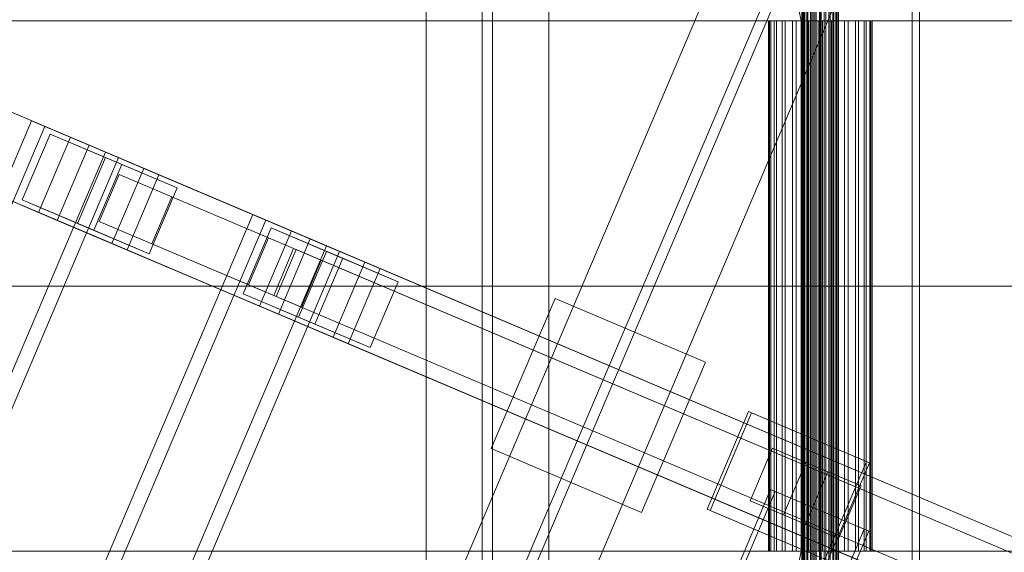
# Model space of a CAD drawing. Header units: millimetres. Extents: x -4738 to 65662, y -68080 to 6847.
# Tile 534 of 656: x 18799 to 19281, y -18130 to -17870. Entities that reach past the tile are written whole.
import ezdxf

# ---------------------------------------------------------------- set-up
doc = ezdxf.new("R2010")
doc.units = ezdxf.units.MM
doc.layers.add('superior_C02', color=7, linetype='Continuous', lineweight=0)
doc.layers.add('superior_C10', color=7, linetype='Continuous', lineweight=0)

msp = doc.modelspace()

# ---------------------------------------------------------------- linework, layer by layer
at = {"layer": 'superior_C02'}
for p, q in [((18997.51, -17570), (18997.51, -18430)), ((19025.01, -17570), (19025.01, -18430)), ((19030.01, -18430), (19030.01, -17570)), ((19057.51, -18430), (19057.51, -17570)), ((19186.936, -17575), (19186.936, -18425)), ((19190.513, -18425), (19190.513, -17575)), ((19235.427, -18425), (19235.427, -17575)), ((19239.004, -17575), (19239.004, -18425)), ((19160.686, -17771.702), (19181.088, -17870)), ((19182.867, -17870), (19162.465, -17771.702)), ((19181.445, -18148), (19181.445, -17852)), ((19181.656, -18148), (19181.656, -17852)), ((19181.847, -18148), (19181.847, -17852)), ((19182.466, -18148), (19182.466, -17852)), ((19182.834, -18148), (19182.834, -17852)), ((19183.819, -18148), (19183.819, -17852)), ((19184.339, -18148), (19184.339, -17852)), ((19185.623, -18148), (19185.623, -17852)), ((19186.26, -18148), (19186.26, -17852)), ((19187.755, -18148), (19187.755, -17852)), ((19188.465, -18148), (19188.465, -17852)), ((19190.07, -18148), (19190.07, -17852)), ((19190.805, -18148), (19190.805, -17852)), ((19192.41, -18148), (19192.41, -17852)), ((19193.12, -18148), (19193.12, -17852)), ((19194.615, -18148), (19194.615, -17852)), ((19195.252, -18148), (19195.252, -17852)), ((19196.536, -18148), (19196.536, -17852)), ((19197.056, -18148), (19197.056, -17852)), ((19198.041, -18148), (19198.041, -17852)), ((19198.409, -18148), (19198.409, -17852)), ((19199.029, -17852), (19199.029, -18148)), ((19199.219, -18148), (19199.219, -17852)), ((19199.43, -18148), (19199.43, -17852)), ((18245.131, -17870), (19181.088, -17870)), ((19182.867, -17870), (18246.91, -17870)), ((19165.655, -17870), (19165.059, -17870)), ((19165.059, -17870), (19166.192, -17870)), ((19165.059, -18130), (19165.059, -17870)), ((19167.94, -17870), (19165.655, -17870)), ((19165.655, -18130), (19165.655, -17870)), ((19166.192, -17870), (19168.978, -17870)), ((19166.192, -18130), (19166.192, -17870)), ((19171.759, -17870), (19167.94, -17870)), ((19167.94, -18130), (19167.94, -17870)), ((19168.978, -17870), (19173.226, -17870)), ((19168.978, -18130), (19168.978, -17870)), ((19176.85, -17870), (19171.759, -17870)), ((19171.759, -18130), (19171.759, -17870)), ((19173.226, -17870), (19178.647, -17870)), ((19173.226, -18130), (19173.226, -17870)), ((19182.867, -17870), (19176.85, -17870)), ((19176.85, -18130), (19176.85, -17870)), ((19178.647, -17870), (19184.871, -17870)), ((19178.647, -18130), (19178.647, -17870)), ((19181.088, -17870), (19181.088, -18000)), ((19181.088, -17870), (20117.046, -17870)), ((19182.867, -18000), (19182.867, -17870)), ((20118.824, -17870), (19182.867, -17870)), ((19189.4, -17870), (19182.867, -17870)), ((19182.867, -18130), (19182.867, -17870)), ((19184.871, -17870), (19191.475, -17870)), ((19184.871, -18130), (19184.871, -17870)), ((19196.004, -17870), (19189.4, -17870)), ((19189.4, -18130), (19189.4, -17870)), ((19191.475, -17870), (19198.008, -17870)), ((19191.475, -18130), (19191.475, -17870)), ((19202.229, -17870), (19196.004, -17870)), ((19196.004, -18130), (19196.004, -17870)), ((19198.008, -17870), (19204.025, -17870)), ((19198.008, -18130), (19198.008, -17870)), ((19207.65, -17870), (19202.229, -17870)), ((19202.229, -18130), (19202.229, -17870)), ((19204.025, -17870), (19209.117, -17870)), ((19204.025, -18130), (19204.025, -17870)), ((19211.898, -17870), (19207.65, -17870)), ((19207.65, -18130), (19207.65, -17870)), ((19209.117, -17870), (19212.935, -17870)), ((19209.117, -18130), (19209.117, -17870)), ((19214.683, -17870), (19211.898, -17870)), ((19211.898, -18130), (19211.898, -17870)), ((19212.935, -17870), (19215.22, -17870)), ((19212.935, -18130), (19212.935, -17870)), ((19215.816, -17870), (19214.683, -17870)), ((19214.683, -17870), (19214.683, -18130)), ((19215.22, -17870), (19215.816, -17870)), ((19215.22, -18130), (19215.22, -17870)), ((19215.816, -18130), (19215.816, -17870)), ((18245.131, -18000), (19181.088, -18000)), ((19182.867, -18000), (18246.91, -18000)), ((19181.088, -18000), (19181.088, -18130)), ((19181.088, -18000), (20117.046, -18000)), ((19182.867, -18130), (19182.867, -18000)), ((20118.824, -18000), (19182.867, -18000)), ((18245.131, -18130), (19181.088, -18130)), ((19182.867, -18130), (18246.91, -18130)), ((19181.088, -18130), (19160.686, -18228.298)), ((19162.465, -18228.298), (19182.867, -18130)), ((19166.192, -18130), (19165.059, -18130)), ((19165.059, -18130), (19165.655, -18130)), ((19165.655, -18130), (19167.94, -18130)), ((19168.978, -18130), (19166.192, -18130)), ((19167.94, -18130), (19171.759, -18130)), ((19173.226, -18130), (19168.978, -18130)), ((19171.759, -18130), (19176.85, -18130)), ((19178.647, -18130), (19173.226, -18130)), ((19176.85, -18130), (19182.867, -18130)), ((19184.871, -18130), (19178.647, -18130)), ((19181.088, -18130), (20117.046, -18130)), ((20118.824, -18130), (19182.867, -18130)), ((19182.867, -18130), (19189.4, -18130)), ((19191.475, -18130), (19184.871, -18130)), ((19189.4, -18130), (19196.004, -18130)), ((19198.008, -18130), (19191.475, -18130)), ((19196.004, -18130), (19202.229, -18130)), ((19204.025, -18130), (19198.008, -18130)), ((19202.229, -18130), (19207.65, -18130)), ((19209.117, -18130), (19204.025, -18130)), ((19207.65, -18130), (19211.898, -18130)), ((19212.935, -18130), (19209.117, -18130)), ((19211.898, -18130), (19214.683, -18130)), ((19215.22, -18130), (19212.935, -18130)), ((19214.683, -18130), (19215.816, -18130)), ((19215.816, -18130), (19215.22, -18130))]:
    msp.add_line(p, q, dxfattribs=at)
at = {"layer": 'superior_C10'}
for p, q in [((19405.667, -17218.263), (18366.275, -19666.785)), ((19430.981, -17229.008), (18391.588, -19677.531)), ((18396.191, -19679.485), (19435.583, -17230.962)), ((18421.504, -19690.23), (19460.897, -17241.708)), ((18823.389, -17927.092), (18340.921, -17722.285)), ((18832.616, -17931.009), (18350.148, -17726.202)), ((18859.374, -17942.368), (18376.906, -17737.561)), ((18866.756, -17945.501), (18384.288, -17740.694)), ((18807.759, -17963.912), (18325.291, -17759.105)), ((18334.518, -17763.022), (18816.986, -17967.829)), ((18843.744, -17979.187), (18361.276, -17774.381)), ((18368.658, -17777.514), (18851.126, -17982.321)), ((18452.756, -18747.491), (18804.43, -17919.044)), ((18810.889, -17921.786), (18459.215, -18750.233)), ((18804.43, -17919.044), (18840.503, -17934.357)), ((18804.43, -17919.044), (18810.889, -17921.786)), ((18846.961, -17937.098), (18810.889, -17921.786)), ((18799.822, -17957.827), (18813.499, -17925.609)), ((18823.389, -17927.092), (18807.759, -17963.912)), ((18813.499, -17925.609), (18840.553, -17937.094)), ((18813.499, -17925.609), (18848.561, -17940.493)), ((18832.616, -17931.009), (18823.389, -17927.092)), ((18931.606, -17973.03), (18823.389, -17927.092)), ((18816.986, -17967.829), (18832.616, -17931.009)), ((18940.833, -17976.947), (18832.616, -17931.009)), ((18840.503, -17934.357), (18488.828, -18762.804)), ((18495.287, -18765.546), (18846.961, -17937.098)), ((18840.553, -17937.094), (18826.877, -17969.311)), ((18846.961, -17937.098), (18840.503, -17934.357)), ((18840.553, -17937.094), (18875.615, -17951.978)), ((18848.561, -17940.493), (18834.885, -17972.711)), ((18859.374, -17942.368), (18843.744, -17979.187)), ((18875.615, -17951.978), (18848.561, -17940.493)), ((18866.756, -17945.501), (18859.374, -17942.368)), ((18967.591, -17988.305), (18859.374, -17942.368)), ((18847.219, -17945.355), (18837.45, -17968.368)), ((18873.05, -17956.32), (18847.219, -17945.355)), ((18920.374, -17976.41), (18847.219, -17945.355)), ((18851.126, -17982.321), (18866.756, -17945.501)), ((18974.973, -17991.439), (18866.756, -17945.501)), ((18861.939, -17984.195), (18875.615, -17951.978)), ((18863.281, -17979.333), (18873.05, -17956.32)), ((18946.204, -17987.374), (18873.05, -17956.32)), ((18826.877, -17969.311), (18799.822, -17957.827)), ((18834.885, -17972.711), (18799.822, -17957.827)), ((18560.973, -18793.429), (18912.647, -17964.982)), ((18807.759, -17963.912), (18816.986, -17967.829)), ((18915.976, -18009.85), (18807.759, -17963.912)), ((18912.647, -17964.982), (18948.72, -17980.295)), ((18912.647, -17964.982), (18919.106, -17967.724)), ((18919.106, -17967.724), (18567.432, -18796.171)), ((18816.986, -17967.829), (18925.203, -18013.767)), ((18826.877, -17969.311), (18861.939, -17984.195)), ((18837.45, -17968.368), (18863.281, -17979.333)), ((18910.605, -17999.422), (18837.45, -17968.368)), ((18908.039, -18003.765), (18921.716, -17971.547)), ((18955.179, -17983.036), (18919.106, -17967.724)), ((18921.716, -17971.547), (18948.77, -17983.032)), ((18921.716, -17971.547), (18956.778, -17986.431)), ((18834.885, -17972.711), (18861.939, -17984.195)), ((18910.605, -17999.422), (18920.374, -17976.41)), ((18931.606, -17973.03), (18915.976, -18009.85)), ((18920.374, -17976.41), (18946.204, -17987.374)), ((18940.833, -17976.947), (18931.606, -17973.03)), ((20013.778, -18432.409), (18931.606, -17973.03)), ((18948.72, -17980.295), (18597.046, -18808.742)), ((18843.744, -17979.187), (18851.126, -17982.321)), ((18951.961, -18025.125), (18843.744, -17979.187)), ((18863.281, -17979.333), (18936.436, -18010.387)), ((18925.203, -18013.767), (18940.833, -17976.947)), ((20023.005, -18436.326), (18940.833, -17976.947)), ((18955.179, -17983.036), (18948.72, -17980.295)), ((18603.504, -18811.484), (18955.179, -17983.036)), ((18851.126, -17982.321), (18959.343, -18028.259)), ((18932.671, -17981.629), (18922.902, -18004.642)), ((18924.139, -18005.167), (18933.908, -17982.155)), ((18933.908, -17982.155), (18932.671, -17981.629)), ((20049.904, -18455.893), (18932.671, -17981.629)), ((20051.142, -18456.418), (18933.908, -17982.155)), ((18948.77, -17983.032), (18935.094, -18015.249)), ((18948.77, -17983.032), (18983.832, -17997.916)), ((18946.204, -17987.374), (18936.436, -18010.387)), ((18956.778, -17986.431), (18943.102, -18018.649)), ((18967.591, -17988.305), (18951.961, -18025.125)), ((18983.832, -17997.916), (18956.778, -17986.431)), ((18974.973, -17991.439), (18967.591, -17988.305)), ((20049.763, -18447.685), (18967.591, -17988.305)), ((18959.343, -18028.259), (18974.973, -17991.439)), ((20057.144, -18450.818), (18974.973, -17991.439)), ((18936.436, -18010.387), (18910.605, -17999.422)), ((18970.156, -18030.133), (18983.832, -17997.916)), ((18935.094, -18015.249), (18908.039, -18003.765)), ((18943.102, -18018.649), (18908.039, -18003.765)), ((18922.902, -18004.642), (18924.139, -18005.167)), ((20040.136, -18478.905), (18922.902, -18004.642)), ((18924.139, -18005.167), (20041.373, -18479.43)), ((18915.976, -18009.85), (18925.203, -18013.767)), ((19998.148, -18469.229), (18915.976, -18009.85)), ((19029.343, -18079.701), (19060.603, -18006.061)), ((19060.603, -18006.061), (19134.242, -18037.321)), ((18925.203, -18013.767), (20007.375, -18473.146)), ((18935.094, -18015.249), (18970.156, -18030.133)), ((18943.102, -18018.649), (18970.156, -18030.133)), ((18951.961, -18025.125), (18959.343, -18028.259)), ((20034.133, -18484.505), (18951.961, -18025.125)), ((18959.343, -18028.259), (20041.514, -18487.638)), ((19134.242, -18037.321), (19102.982, -18110.961)), ((19135.003, -18109.344), (19155.322, -18061.479)), ((19156.798, -18062.105), (19136.479, -18109.971)), ((19155.322, -18061.479), (19213.038, -18085.979)), ((19155.322, -18061.479), (19156.798, -18062.105)), ((19214.514, -18086.605), (19156.798, -18062.105)), ((19102.982, -18110.961), (19029.343, -18079.701)), ((19156.13, -18105.276), (19167.071, -18079.502)), ((19167.071, -18079.502), (19194.125, -18090.987)), ((19167.071, -18079.502), (19183.327, -18086.403)), ((19183.327, -18086.403), (19172.386, -18112.177)), ((19210.381, -18097.888), (19183.327, -18086.403)), ((19213.038, -18085.979), (19192.719, -18133.845)), ((19194.195, -18134.471), (19214.514, -18086.605)), ((19214.514, -18086.605), (19213.038, -18085.979)), ((19194.125, -18090.987), (19183.184, -18116.761)), ((19210.381, -18097.888), (19194.125, -18090.987)), ((18834.018, -18882.177), (19166.155, -18099.755)), ((19168.37, -18100.695), (18836.233, -18883.117)), ((19166.155, -18099.755), (19211.967, -18119.202)), ((19166.155, -18099.755), (19168.37, -18100.695)), ((19214.181, -18120.142), (19168.37, -18100.695)), ((19199.441, -18123.661), (19210.381, -18097.888)), ((19183.184, -18116.761), (19156.13, -18105.276)), ((19172.386, -18112.177), (19156.13, -18105.276)), ((19192.719, -18133.845), (19135.003, -18109.344)), ((19136.479, -18109.971), (19135.003, -18109.344)), ((19136.479, -18109.971), (19194.195, -18134.471)), ((19172.386, -18112.177), (19199.441, -18123.661)), ((19211.967, -18119.202), (18879.83, -18901.624)), ((18882.045, -18902.564), (19214.181, -18120.142)), ((19183.184, -18116.761), (19199.441, -18123.661)), ((19214.181, -18120.142), (19211.967, -18119.202))]:
    msp.add_line(p, q, dxfattribs=at)

doc.saveas('drawing.dxf')
